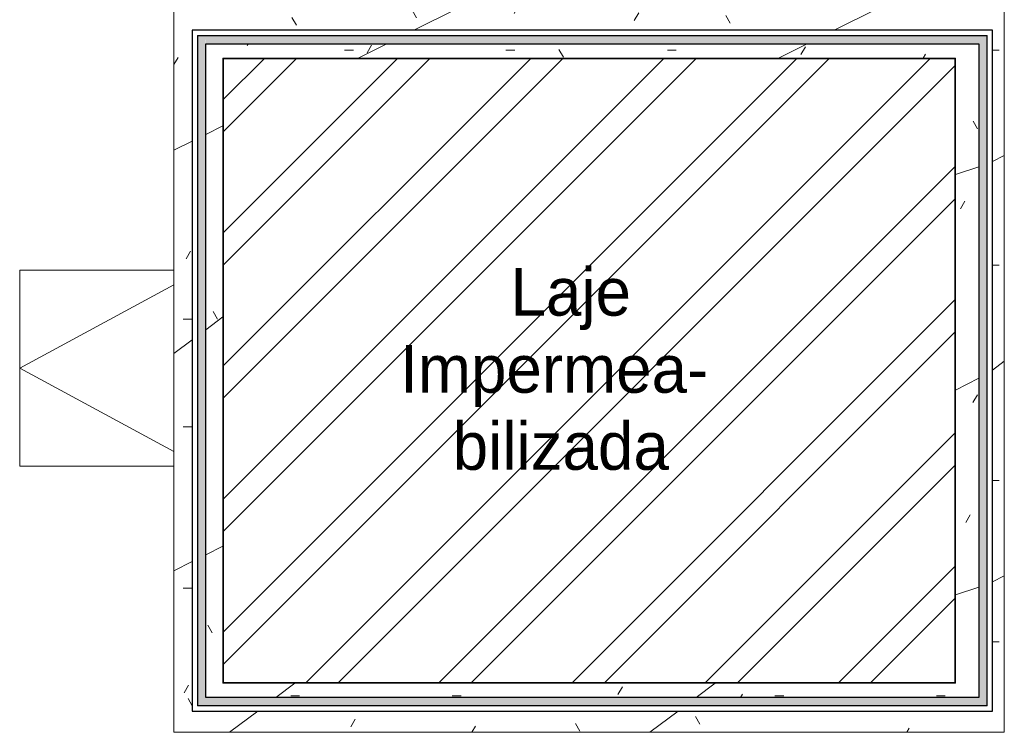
# Model space of a CAD drawing. Header units: millimetres. Extents: x -18260 to 188148, y -14086 to 2351883.
# Tile 497 of 592: x 64611 to 68329, y -12939 to -10248. Entities that reach past the tile are written whole.
import ezdxf

# ---------------------------------------------------------------- set-up
doc = ezdxf.new("R2010")
doc.units = ezdxf.units.MM
for name, color, linetype, lineweight in [('A-FLOR', 192, 'Continuous', 18), ('A-GLAZ', 151, 'Continuous', 9), ('A-ROOF', 132, 'Continuous', 9), ('A-ROOF-OTLN', 132, 'Continuous', 9), ('A-ROOF-PATT', 132, 'Continuous', 9), ('A-WALL', 113, 'Continuous', 18), ('A-WALL-PATT', 111, 'Continuous', 25), ('G-ANNO-TEXT', 231, 'Continuous', 9)]:
    doc.layers.add(name, color=color, linetype=linetype, lineweight=lineweight)
doc.styles.add('Century Gothic_3', font='GOTHIC.TTF', dxfattribs={"height": 180})

# ---------------------------------------------------------------- blocks, each defined once
blk = doc.blocks.new('CHAPIM4 - CHAPIM-4615741-PLANTA DE IMPERMEABILIZAÇÃO - 1 PAV_')
at = {"layer": 'A-ROOF-PATT', "lineweight": 5}
h = blk.add_hatch(dxfattribs=at)
h.set_pattern_fill('FP_31', color=71, style=0, pattern_type=2)
h.set_pattern_definition([(0, (2e-05, -3e-05), (812.8, 203.2), [33.528, -576.072, 33.528, -576.072, -3251.2]), (0, (2e-05, -3e-05), (812.8, 203.2), [-1219.2, 33.528, -1185.672, 33.528, -576.072, -1422.4]), (0, (2e-05, -3e-05), (812.8, 203.2), [-3048, 33.528, -372.872, 33.528, -982.472]), (120, (304.8, 101.6), (-582.3764, 602.3054), [33.528, -576.072, 33.528, -576.072, -3251.2]), (120, (304.8, 101.6), (-582.3764, 602.3054), [-1219.2, 33.528, -1185.672, 33.528, -576.072, -1422.4]), (120, (304.8, 101.6), (-582.3764, 602.3054), [-3048, 33.528, -372.872, 33.528, -982.472]), (240, (406.4, 508), (-230.4236, -805.5054), [33.528, -576.072, 33.528, -576.072, -3251.2]), (240, (406.4, 508), (-230.4236, -805.5054), [-1219.2, 33.528, -1185.672, 33.528, -576.072, -1422.4]), (240, (406.4, 508), (-230.4236, -805.5054), [-3048, 33.528, -372.872, 33.528, -982.472])])
h.paths.add_polyline_path([(13590.4, -12938.9), (16539, -12938.9), (16539, -10208.2), (13402.9, -10208.2), (13402.9, -12938.9)])
h.paths.add_polyline_path([(13523.1, -12858.9), (13472.1, -12858.9), (13472.1, -10287.9), (16494.1, -10287.9), (16494.1, -12858.9), (13590.4, -12858.9)])
h.paths.add_polyline_path([(13523.1, -12807.9), (16443.1, -12807.9), (16443.1, -10338.9), (13523.1, -10338.9), (13523.1, -12753.9)])
h.paths.add_polyline_path([(13590.4, -12753.9), (13587.9, -12753.9), (13587.9, -10393.2), (16354, -10393.2), (16354, -12753.9), (15459.3, -12753.9)])
h = blk.add_hatch(dxfattribs=at)
h.set_pattern_fill('FP_30', color=71, style=0, pattern_type=2)
h.set_pattern_definition([(216.87, (635, 1587.5), (4762.4943, 3175.0085), [793.75, -7143.75]), (206.565, (1587.5, 1111.25), (-1587.501, -1587.5), [1774.88, -1774.88]), (198.435, (1587.5, 317.5), (-3174.997, -1587.503), [1004.02, -4016.09])])
h.paths.add_polyline_path([(13590.4, -12938.9), (16539, -12938.9), (16539, -10208.2), (13402.9, -10208.2), (13402.9, -12938.9)])
h.paths.add_polyline_path([(13523.1, -12858.9), (13472.1, -12858.9), (13472.1, -10287.9), (16494.1, -10287.9), (16494.1, -12858.9), (13590.4, -12858.9)])
h.paths.add_polyline_path([(13523.1, -12807.9), (16443.1, -12807.9), (16443.1, -10338.9), (13523.1, -10338.9), (13523.1, -12753.9)])
h.paths.add_polyline_path([(13590.4, -12753.9), (13587.9, -12753.9), (13587.9, -10393.2), (16354, -10393.2), (16354, -12753.9), (15459.3, -12753.9)])
at = {"layer": 'A-ROOF-OTLN', "color": 90, "lineweight": 5}
for p, q in [((13402.9, -10208.2), (16539, -10208.2)), ((13402.9, -12938.9), (13402.9, -10208.2)), ((16539, -10208.2), (16539, -12938.9)), ((16354, -10393.2), (13587.9, -10393.2)), ((13587.9, -10393.2), (13587.9, -12753.9)), ((16354, -12753.9), (16354, -10393.2)), ((16354, -12753.9), (13587.9, -12753.9)), ((16539, -12938.9), (13402.9, -12938.9))]:
    blk.add_line(p, q, dxfattribs=at)
blk = doc.blocks.new('FX-HRT-JANELA_MAXIM-AR-1FL - 80x80cm-1FL-ALU-3_0cmFolha-V239-PLANTA DE IMPERMEABILIZAÇÃO - 1 PAV_')
at = {"layer": 'A-GLAZ', "color": 90, "lineweight": 5}
for p, q in [((-370, 685), (370, 685)), ((-370, 102.5), (-370, 685)), ((-314.6, 102.5), (0, 685)), ((314.6, 102.5), (0, 685)), ((370, 685), (370, 102.5))]:
    blk.add_line(p, q, dxfattribs=at)
blk = doc.blocks.new('BE-PMSa-MOD-ARQ-CONEXAODOFUTURO-EX-000-R_rvt-2-PLANTA DE IMPERMEABILIZAÇÃO - 1 PAV_')
at = {"layer": 'A-WALL', "lineweight": 5}
for points in [[(13587.9, -12751.4), (13590.4, -12751.4), (13590.4, -10393.2), (13587.9, -10393.6), (13587.9, -12751.2)], [(13590.4, -10395.7), (16354, -10395.7), (16354, -10393.2), (13590.4, -10393.2)], [(16354, -12753.9), (16354, -10395.7), (16351.5, -10395.7), (16351.5, -12753.9)], [(15459.3, -12753.9), (16351.5, -12753.9), (16351.5, -12751.4), (13587.9, -12751.4), (13587.9, -12753.9), (13631, -12753.9)]]:
    blk.add_hatch(color=254, dxfattribs=at).paths.add_polyline_path(points)
at = {"layer": 'A-WALL', "color": 250, "lineweight": 5}
for p, q in [((13590.4, -10395.7), (13590.4, -12751.4)), ((16351.5, -10395.7), (13590.4, -10395.7)), ((16351.5, -12751.4), (16351.5, -10395.7)), ((13590.4, -12751.4), (16351.5, -12751.4))]:
    blk.add_line(p, q, dxfattribs=at)
at = {"layer": 'A-GLAZ', "color": 250, "lineweight": 5, "rotation": 90.00000000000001}
blk.add_blockref('FX-HRT-JANELA_MAXIM-AR-1FL - 80x80cm-1FL-ALU-3_0cmFolha-V239-PLANTA DE IMPERMEABILIZAÇÃO - 1 PAV_', (13505.4, -11564.1), dxfattribs=at)
at = {"layer": 'A-ROOF', "color": 250, "lineweight": 5}
blk.add_blockref('CHAPIM4 - CHAPIM-4615741-PLANTA DE IMPERMEABILIZAÇÃO - 1 PAV_', (0, 0), dxfattribs=at)

msp = doc.modelspace()

# ---------------------------------------------------------------- hatches: boundary and pattern name
at = {"layer": 'A-FLOR'}
h = msp.add_hatch(dxfattribs=at)
h.set_pattern_fill('FP_1', color=214, style=0, pattern_type=2)
h.set_pattern_definition([(45, (51790.14, 0), (-251.447, 251.447), []), (45, (51790.14, 381), (-251.447, 251.447), [])])
h.paths.add_polyline_path([(67249.41, -12751.388), (68141.599, -12751.388), (68141.599, -10395.738), (65380.531, -10395.738), (65380.531, -12751.388)])
at = {"layer": 'A-WALL', "lineweight": 5}
for points in [[(65313.196, -12807.858), (65313.196, -10308.858), (65283.196, -10308.858), (65283.196, -12807.858)], [(65323.651, -10338.858), (68233.196, -10338.858), (68233.196, -10308.858), (65313.196, -10308.858), (65313.862, -10338.858)], [(68263.196, -12807.858), (68263.196, -10308.858), (68233.196, -10308.858), (68233.196, -12807.858)], [(68141.599, -12837.858), (68263.196, -12837.858), (68263.196, -12807.858), (65283.196, -12807.858), (65283.196, -12837.858), (67249.41, -12837.858)]]:
    msp.add_hatch(color=256, dxfattribs=at).paths.add_polyline_path(points)
at = {"layer": 'A-WALL-PATT', "lineweight": 5}
for points in [[(68263.196, -10308.858), (68263.195, -10307.858), (68233.196, -10308.858)], [(68263.196, -12837.858), (68264.196, -12837.858), (68263.196, -12807.858)], [(65282.831, -12837.858), (65283.196, -12837.858), (65282.196, -12837.858)]]:
    msp.add_hatch(color=256, dxfattribs=at).paths.add_polyline_path(points)

# ---------------------------------------------------------------- linework, layer by layer
at = {"layer": 'A-WALL', "lineweight": 25}
for p, q in [((65262.196, -10287.858), (65262.196, -12858.858)), ((68284.196, -10287.858), (65262.196, -10287.858)), ((68284.196, -12858.858), (68284.196, -10287.858)), ((65313.196, -12807.858), (65313.196, -10338.858)), ((65313.196, -10338.858), (68233.196, -10338.858)), ((68233.196, -10338.858), (68233.196, -12807.858)), ((68233.196, -12807.858), (65313.196, -12807.858)), ((65262.196, -12858.858), (68284.196, -12858.858))]:
    msp.add_line(p, q, dxfattribs=at)
at = {"layer": 'A-WALL', "lineweight": 9}
for p, q in [((65282.196, -12838.858), (65282.196, -10307.858)), ((65282.196, -10307.858), (68264.196, -10307.858)), ((65283.196, -12837.858), (65283.196, -10308.858)), ((65283.196, -10308.858), (68263.196, -10308.858)), ((68263.196, -10308.858), (68263.196, -12837.858)), ((68264.196, -10307.858), (68264.196, -12838.858)), ((68264.196, -12838.858), (65282.196, -12838.858)), ((68263.196, -12837.858), (65283.196, -12837.858))]:
    msp.add_line(p, q, dxfattribs=at)

# ---------------------------------------------------------------- block references
at = {"color": 50, "lineweight": 5}
msp.add_blockref('BE-PMSa-MOD-ARQ-CONEXAODOFUTURO-EX-000-R_rvt-2-PLANTA DE IMPERMEABILIZAÇÃO - 1 PAV_', (51790.143, 0), dxfattribs=at)

# ---------------------------------------------------------------- texts
at = {"layer": 'G-ANNO-TEXT', "color": 7, "char_height": 180, "attachment_point": 1, "style": 'Century Gothic_3'}
for s, insert, width in [('Laje', (66464.176, -11185.602), 585.23187), ('Impermea-', (66047.457, -11476.644), 1595.35812), ('bilizada', (66245.894, -11767.685), 1122.3625)]:
    msp.add_mtext(s, dxfattribs=dict(at, insert=insert, width=width))

doc.saveas('drawing.dxf')
